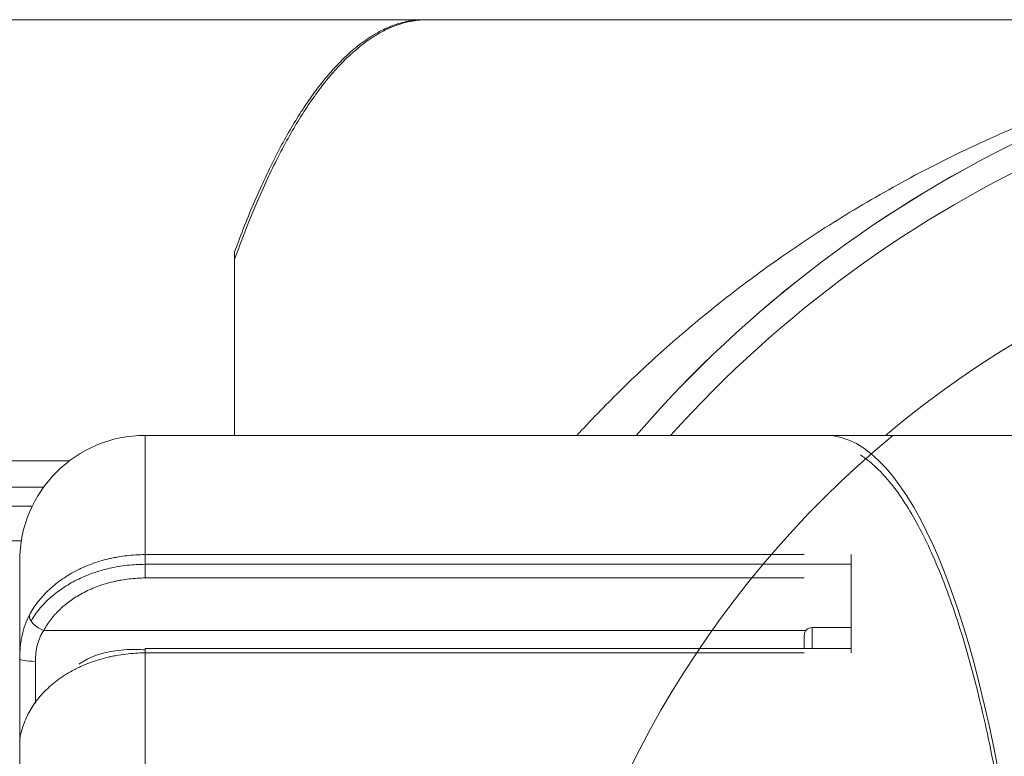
# Model space of a CAD drawing. Header units: millimetres. Extents: x 25069 to 61396, y 8621 to 21558.
# Tile 417 of 656: x 51308 to 51370, y 15424 to 15471. Entities that reach past the tile are written whole.
import ezdxf

# ---------------------------------------------------------------- set-up
doc = ezdxf.new("R2010")
doc.units = ezdxf.units.MM
doc.layers.add('10', color=7, linetype='Continuous')

msp = doc.modelspace()

# ---------------------------------------------------------------- linework, layer by layer
at = {"layer": '10', "color": 7, "linetype": 'Continuous', "lineweight": 15}
for p, q in [((51269.345, 15471.372), (51333.635, 15471.372)), ((51333.459, 15471.372), (51404.845, 15471.372)), ((51321.345, 15456.583), (51321.345, 15444.871)), ((51321.345, 15444.87), (51321.345, 15456.096)), ((51315.645, 15444.872), (51358.434, 15444.872)), ((51315.645, 15444.872), (51315.645, 15437.271)), ((51358.434, 15444.872), (51359.027, 15444.872)), ((51359.027, 15444.872), (51453.064, 15444.872)), ((51269.345, 15443.256), (51310.823, 15443.256)), ((51269.345, 15441.57), (51309.17, 15441.57)), ((51308.441, 15440.353), (51269.345, 15440.353)), ((51263.75, 15438.148), (51307.747, 15438.148)), ((51315.645, 15437.271), (51357.644, 15437.271)), ((51315.645, 15437.271), (51315.645, 15435.781)), ((51360.645, 15431.004), (51360.645, 15437.271)), ((51307.645, 15430.631), (51307.645, 15436.872)), ((51307.645, 15430.615), (51307.645, 15436.872)), ((51315.645, 15436.652), (51360.645, 15436.652)), ((51357.644, 15435.781), (51315.645, 15435.781)), ((51358.145, 15431.281), (51358.145, 15432.622)), ((51360.645, 15432.622), (51358.145, 15432.622)), ((51357.761, 15432.443), (51309.182, 15432.443)), ((51357.645, 15431.281), (51357.645, 15432.122)), ((51360.645, 15431.281), (51315.645, 15431.281)), ((51315.645, 15431.281), (51315.645, 15431.004)), ((51307.645, 15425.272), (51307.645, 15430.615)), ((51357.644, 15431.004), (51315.645, 15431.004)), ((51315.645, 15431.004), (51315.645, 15415.535)), ((51308.645, 15427.807), (51308.645, 15430.466)), ((51307.645, 15401.333), (51307.645, 15425.278))]:
    msp.add_line(p, q, dxfattribs=at)
for centre, radius, start, end in [((51404.845, 15394.872), 76.5, 91.05577, 139.19177), ((51404.845, 15394.872), 76.5, 91.05577, 139.18849), ((51404.845, 15394.872), 74.857, 42.82312, 138.08813), ((51404.845, 15394.872), 65.316, 49.95562, 130.04437), ((51404.845, 15394.872), 65.014, 129.735, 90), ((51315.645, 15436.872), 8, 90, 180), ((51358.145, 15432.122), 0.5, 90, 180)]:
    msp.add_arc(centre, radius, start, end, dxfattribs=at)
for centre, major_axis, ratio, start_param, end_param in [((51359.027, 15394.872), (0, 50), 0.267949, 5.138426, 6.283185), ((51309.182, 15433.086), (-0.881, 0.473), 0.594474, 0.250325, 1.879739), ((51308.645, 15430.615), (-1, 0), 0.14858, 0, 1.570796)]:
    msp.add_ellipse(centre, major_axis=major_axis, ratio=ratio, start_param=start_param, end_param=end_param, dxfattribs=at)
for points, weights in [([(51333.459, 15471.372), (51329.065, 15471.372), (51324.889, 15466.274), (51321.345, 15456.583)], [1, 0.966962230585, 0.966962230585, 1]), ([(51333.635, 15471.372), (51329.164, 15471.372), (51324.923, 15466.1), (51321.345, 15456.096)], [1, 0.965843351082, 0.965843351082, 1])]:
    msp.add_rational_spline(points, weights, degree=3, dxfattribs=at)
for points, knots in [([(51343.178, 15444.89), (51343.265, 15444.985), (51344.27, 15446.071), (51346.27, 15448.112), (51349.294, 15450.896), (51352.528, 15453.577), (51356.108, 15456.24), (51360.078, 15458.856), (51364.476, 15461.389), (51368.521, 15463.394), (51372.141, 15464.966), (51375.28, 15466.185), (51378.589, 15467.32), (51381.755, 15468.259), (51384.783, 15469.035), (51387.683, 15469.675), (51390.785, 15470.246), (51393.345, 15470.618), (51395.32, 15470.851), (51396.671, 15470.99), (51398.104, 15471.114), (51399.138, 15471.186), (51399.75, 15471.222), (51399.912, 15471.232), (51400.08, 15471.241), (51400.255, 15471.251), (51400.437, 15471.26), (51400.626, 15471.269), (51400.821, 15471.279), (51401.023, 15471.288), (51401.231, 15471.297), (51401.447, 15471.305), (51401.668, 15471.314), (51401.897, 15471.322), (51402.132, 15471.33), (51402.373, 15471.337), (51402.622, 15471.344), (51402.877, 15471.35), (51403.063, 15471.354), (51403.165, 15471.356), (51403.179, 15471.356)], [0, 0, 0, 0, 0.005207, 0.059844, 0.116597, 0.175503, 0.236591, 0.307099, 0.381458, 0.459694, 0.508235, 0.559099, 0.612291, 0.667813, 0.710612, 0.756411, 0.805212, 0.857016, 0.876856, 0.897972, 0.920362, 0.944027, 0.946453, 0.948982, 0.951614, 0.954349, 0.957188, 0.960131, 0.963177, 0.966326, 0.969578, 0.972934, 0.976394, 0.979957, 0.983623, 0.987392, 0.991265, 0.995242, 0.999321, 1, 1, 1, 1]), ([(51361.214, 15443.631), (51361.414, 15443.504), (51361.612, 15443.36), (51362.119, 15442.948), (51362.425, 15442.656), (51363.032, 15441.99), (51363.332, 15441.616), (51363.924, 15440.79), (51364.216, 15440.338), (51364.791, 15439.356), (51365.073, 15438.826), (51365.628, 15437.693), (51365.9, 15437.09), (51366.431, 15435.812), (51366.691, 15435.138), (51367.196, 15433.721), (51367.442, 15432.979), (51367.92, 15431.432), (51368.151, 15430.626), (51368.597, 15428.955), (51368.812, 15428.09), (51369.225, 15426.304), (51369.423, 15425.384), (51369.801, 15423.492), (51369.981, 15422.521), (51370.322, 15420.534), (51370.482, 15419.517), (51370.784, 15417.444), (51370.925, 15416.387), (51371.056, 15415.313)], [0, 0, 0, 0, 0.046903, 0.046903, 0.120218, 0.120218, 0.193534, 0.193534, 0.266849, 0.266849, 0.340164, 0.340164, 0.413479, 0.413479, 0.486794, 0.486794, 0.560109, 0.560109, 0.633424, 0.633424, 0.706739, 0.706739, 0.780055, 0.780055, 0.85337, 0.85337, 0.926685, 0.926685, 1, 1, 1, 1]), ([(51308.259, 15433.414), (51308.334, 15433.557), (51308.498, 15433.836), (51308.781, 15434.238), (51308.995, 15434.495), (51309.137, 15434.652), (51309.165, 15434.684), (51309.223, 15434.746), (51309.253, 15434.777), (51309.342, 15434.869), (51309.403, 15434.929), (51309.59, 15435.107), (51309.849, 15435.335), (51310.267, 15435.654), (51310.565, 15435.851), (51310.874, 15436.04), (51311.033, 15436.13), (51311.361, 15436.302), (51311.696, 15436.463), (51312.216, 15436.674), (51312.754, 15436.855), (51313.125, 15436.955), (51313.407, 15437.023), (51313.502, 15437.044), (51313.646, 15437.073), (51313.694, 15437.083), (51313.79, 15437.101), (51314.03, 15437.145), (51314.466, 15437.209), (51315.052, 15437.26), (51315.446, 15437.271), (51315.645, 15437.271)], [0, 0, 0, 0, 0.0625, 0.125, 0.1875, 0.1875, 0.203125, 0.203125, 0.21875, 0.21875, 0.25, 0.25, 0.3125, 0.375, 0.4375, 0.4375, 0.5, 0.5, 0.5625, 0.625, 0.6875, 0.75, 0.75, 0.78125, 0.78125, 0.796875, 0.796875, 0.8125, 0.875, 0.9375, 1, 1, 1, 1]), ([(51315.645, 15436.652), (51315.263, 15436.652), (51314.876, 15436.63), (51314.117, 15436.545), (51313.742, 15436.482), (51313.008, 15436.314), (51312.645, 15436.209), (51311.942, 15435.959), (51311.607, 15435.816), (51310.965, 15435.495), (51310.66, 15435.316), (51310.08, 15434.924), (51309.808, 15434.711), (51309.312, 15434.263), (51309.086, 15434.026), (51308.689, 15433.541), (51308.516, 15433.293), (51308.366, 15433.04)], [0, 0, 0, 0, 0.125084, 0.125084, 0.251133, 0.251133, 0.377181, 0.377181, 0.50323, 0.50323, 0.629279, 0.629279, 0.755327, 0.755327, 0.881376, 0.881376, 1, 1, 1, 1]), ([(51315.645, 15435.781), (51315.471, 15435.781), (51315.125, 15435.771), (51314.612, 15435.726), (51314.273, 15435.677), (51314.063, 15435.641), (51314.02, 15435.633), (51313.936, 15435.617), (51313.894, 15435.609), (51313.769, 15435.583), (51313.686, 15435.565), (51313.438, 15435.506), (51313.114, 15435.42), (51312.643, 15435.263), (51312.188, 15435.08), (51311.895, 15434.94), (51311.607, 15434.791), (51311.468, 15434.713), (51311.198, 15434.55), (51311.068, 15434.465), (51310.689, 15434.199), (51310.454, 15434.008), (51310.182, 15433.752), (51310.129, 15433.7), (51310.051, 15433.62), (51310.025, 15433.593), (51309.974, 15433.54), (51309.849, 15433.404), (51309.638, 15433.155), (51309.391, 15432.807), (51309.248, 15432.566), (51309.182, 15432.443)], [0, 0, 0, 0, 0.0625, 0.125, 0.1875, 0.1875, 0.203125, 0.203125, 0.21875, 0.21875, 0.25, 0.25, 0.3125, 0.375, 0.4375, 0.5, 0.5, 0.5625, 0.5625, 0.625, 0.625, 0.75, 0.75, 0.78125, 0.78125, 0.796875, 0.796875, 0.8125, 0.875, 0.9375, 1, 1, 1, 1]), ([(51307.645, 15430.615), (51307.645, 15430.879), (51307.656, 15431.136), (51307.694, 15431.513), (51307.709, 15431.637), (51307.747, 15431.882), (51307.77, 15432.003), (51307.847, 15432.36), (51307.912, 15432.587), (51308.066, 15433.017), (51308.156, 15433.221), (51308.259, 15433.414)], [0, 0, 0, 0, 0.25, 0.25, 0.375, 0.375, 0.5, 0.5, 0.75, 0.75, 1, 1, 1, 1]), ([(51309.182, 15432.443), (51309.094, 15432.312), (51309.016, 15432.173), (51308.881, 15431.874), (51308.824, 15431.715), (51308.767, 15431.504), (51308.756, 15431.461), (51308.736, 15431.375), (51308.709, 15431.244), (51308.688, 15431.111), (51308.655, 15430.841), (51308.645, 15430.656), (51308.645, 15430.466)], [0, 0, 0, 0, 0.25, 0.25, 0.5, 0.5, 0.5625, 0.5625, 0.625, 0.75, 0.75, 1, 1, 1, 1]), ([(51315.644, 15431.197), (51315.254, 15431.232), (51313.885, 15431.245), (51312.318, 15430.914), (51311.491, 15430.332), (51311.425, 15430.283)], [0, 0, 0, 0, 0.259212, 0.939893, 1, 1, 1, 1]), ([(51315.645, 15431.004), (51315.436, 15431.004), (51315.022, 15430.991), (51314.407, 15430.936), (51314.002, 15430.876), (51313.7, 15430.821), (51313.599, 15430.801), (51313.449, 15430.769), (51313.399, 15430.758), (51313.299, 15430.736), (51313.051, 15430.677), (51312.615, 15430.556), (51312.054, 15430.361), (51311.619, 15430.179), (51311.372, 15430.061), (51311.3, 15430.025)], [0, 0, 0, 0, 0.13488, 0.26976, 0.40464, 0.40464, 0.47208, 0.47208, 0.5058, 0.5058, 0.53952, 0.6744, 0.80928, 0.94416, 1, 1, 1, 1]), ([(51311.3, 15430.025), (51311.198, 15429.975), (51311.098, 15429.923), (51310.829, 15429.777), (51310.665, 15429.68), (51310.349, 15429.478), (51310.045, 15429.268), (51309.621, 15428.927), (51309.362, 15428.683), (51309.207, 15428.524), (51309.176, 15428.492), (51309.115, 15428.428), (51309.085, 15428.396), (51308.997, 15428.298), (51308.94, 15428.232), (51308.774, 15428.032), (51308.567, 15427.76), (51308.299, 15427.336), (51308.149, 15427.042), (51308.081, 15426.892)], [0, 0, 0, 0, 0.068251, 0.068251, 0.184719, 0.184719, 0.301188, 0.417657, 0.534125, 0.534125, 0.563243, 0.563243, 0.59236, 0.59236, 0.650594, 0.650594, 0.767063, 0.883531, 1, 1, 1, 1]), ([(51308.081, 15426.892), (51308.008, 15426.729), (51307.943, 15426.572), (51307.833, 15426.271), (51307.788, 15426.126), (51307.733, 15425.92), (51307.717, 15425.854), (51307.69, 15425.726), (51307.679, 15425.664), (51307.653, 15425.486), (51307.645, 15425.377), (51307.645, 15425.278)], [0, 0, 0, 0, 0.25, 0.25, 0.5, 0.5, 0.625, 0.625, 0.75, 0.75, 1, 1, 1, 1])]:
    msp.add_open_spline(points, degree=3, knots=knots, dxfattribs=at)

doc.saveas('drawing.dxf')
